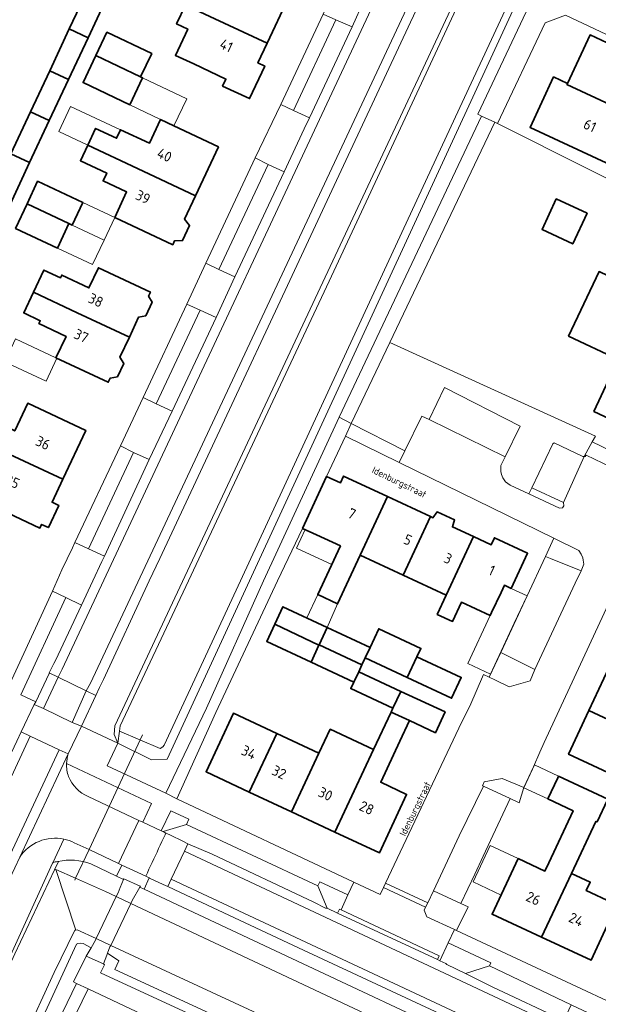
# Model space of a CAD drawing. Header units: metres. Extents: x 149984 to 156489, y 469398 to 478068.
# Tile 557 of 656: x 154082 to 154158, y 473945 to 474074. Entities that reach past the tile are written whole.
import ezdxf
from ezdxf.enums import TextEntityAlignment as Align

# ---------------------------------------------------------------- set-up
doc = ezdxf.new("R2010")
doc.units = ezdxf.units.M
doc.header["$LTSCALE"] = 0.75
for name, color, linetype, lineweight in [('B-WE-GR-BEPLANTING_CULTUUR_HEESTERS-GV', 252, 'Continuous', 18), ('B-WE-KW-KUNSTWERK_DEK-GV', 6, 'Continuous', 18), ('B-WE-KW-KUNSTWERK_DUIKER-G', 6, 'Continuous', 18), ('B-WE-OG-BEBOUWING-GV', 6, 'Continuous', 35), ('B-WE-OG-BEBOUWING-T18', 1, 'Continuous', 18), ('B-WE-OG-BEBOUWING_LUIFEL-GV', 6, 'Continuous', 18), ('B-WE-OG-TERREIN_BEGROEID-GV', 252, 'Continuous', 18), ('B-WE-OG-TERREIN_ERF-GV', 252, 'Continuous', 18), ('B-WE-OG-TERREIN_OEVER-GV', 252, 'Continuous', 18), ('B-WE-OG-TOPOGRAFIE-T18', 7, 'Continuous', 18), ('B-WE-OG-WATER-GV', 252, 'Continuous', 18), ('B-WE-VH-GESLOTENVERHARDING_ASFALT-GV', 252, 'Continuous', 18), ('B-WE-VH-OPENVERHARDING-GV', 252, 'Continuous', 18), ('B-WE-VH-OPENVERHARDING_BETONELEMENT-GV', 252, 'Continuous', 18), ('B-WE-VH-OPENVERHARDING_BETONSTRAATSTEEN-GV', 252, 'Continuous', 18), ('B-WE-VH-OPENVERHARDING_STRAATBAKSTEEN-GV', 252, 'Continuous', 18), ('B-WE-VH-OPENVERHARDING_TEGEL-GV', 252, 'Continuous', 18)]:
    doc.layers.add(name, color=color, linetype=linetype, lineweight=lineweight)
doc.styles.add('NLCS-ISO-M500-T18', font='NLCS-ISO.ttf', dxfattribs={"height": 0.9})
doc.styles.add('NLCS-ISO-M750-T18', font='NLCS-ISO.ttf', dxfattribs={"height": 1.35})

msp = doc.modelspace()

# ---------------------------------------------------------------- linework, layer by layer
at = {"layer": 'B-WE-GR-BEPLANTING_CULTUUR_HEESTERS-GV', "flags": 128}
for points in [[(154135.58, 474021.14), (154137.58, 474025.34), (154147.48, 474020.26), (154145.519, 474016.244), (154144.97, 474015.12), (154144.97, 474014.35), (154145.05, 474013.96), (154145.24, 474013.5), (154145.59, 474013), (154146.2, 474012.54), (154148.629, 474011.414), (154149.01, 474012.21), (154151.77, 474017.97), (154151.95, 474018.08), (154155.7, 474016.3), (154155.874, 474016.288), (154156.949, 474018.209), (154157.37, 474018.96), (154130.421, 474031.246), (154125.358, 474020.63), (154132.378, 474017.025), (154134.62, 474021.59)], [(154151.904, 474005.593), (154150.803, 474003.223), (154151.469, 474002.922), (154155.495, 474001.337), (154155.509, 474001.332), (154155.839, 474002.202), (154155.779, 474002.712), (154155.709, 474003.042), (154155.489, 474003.492), (154155.189, 474003.982)], [(154085.792, 473987.968), (154086.28, 473989.023), (154086.381, 473989.19), (154086.606, 473989.565), (154089.996, 473996.832), (154087.944, 473997.847), (154082.063, 473985.103), (154084.015, 473984.182), (154085.758, 473987.895)], [(154144.952, 473990.62), (154143.452, 473987.387), (154144.164, 473987.039), (154146.039, 473986.122), (154148.829, 473986.942), (154149.409, 473988.422)], [(154147.97, 473972.95), (154145.14, 473974.14), (154142.77, 473973.7), (154142.557, 473973.192), (154142.69, 473973.13), (154146.2, 473971.501), (154147.382, 473970.953)], [(154100.728, 473967.178), (154103.758, 473968.102), (154104.076, 473968.79), (154101.711, 473969.886), (154100.461, 473967.279)], [(154124.93, 473958.9), (154121.249, 473960.613), (154121.002, 473960.073), (154122.223, 473957.132), (154123.582, 473956.498), (154123.833, 473957.036), (154124.021, 473956.948)], [(154135.386, 473957.843), (154135.108, 473957.265), (154134.932, 473956.899), (154135.259, 473956.036), (154138.886, 473954.343), (154139.171, 473954.21), (154140.685, 473957.341), (154139.737, 473957.741), (154136.14, 473959.413)], [(154140.326, 473948.579), (154143.481, 473949.6), (154143.661, 473949.97), (154138.069, 473952.593), (154136.958, 473950.267), (154137.76, 473949.894), (154137.894, 473949.758)]]:
    msp.add_lwpolyline(points, close=True, dxfattribs=at)
at = {"layer": 'B-WE-GR-BEPLANTING_CULTUUR_HEESTERS-GV'}
for points in [[(154088.063, 473976.079, 0.094018), (154088.321, 473974.376)], [(154088.321, 473974.376, 0.1948924), (154090.873, 473971.761)]]:
    msp.add_lwpolyline(points, format="xyb", dxfattribs=at)
at = {"layer": 'B-WE-GR-BEPLANTING_CULTUUR_HEESTERS-GV', "flags": 128}
msp.add_lwpolyline([(154090.873, 473971.761), (154097.505, 473968.641), (154098.063, 473968.4), (154099.205, 473970.873), (154088.063, 473976.079)], dxfattribs=at)
at = {"layer": 'B-WE-KW-KUNSTWERK_DEK-GV', "flags": 128}
msp.add_lwpolyline([(154095.504, 473960.896), (154095.08, 473959.839), (154094.8, 473959.14), (154094.57, 473958.658), (154091.949, 473953.157), (154091.86, 473952.97), (154091.276, 473951.974), (154090.63, 473950.87), (154092.88, 473949.85), (154093.323, 473950.997), (154093.418, 473951.245), (154093.74, 473952.08), (154093.837, 473952.282), (154096.47, 473957.765), (154096.66, 473958.16), (154097.646, 473959.892), (154097.73, 473960.04), (154097.717, 473960.046), (154095.55, 473961.01), (154095.536, 473960.976)], close=True, dxfattribs=at)
at = {"layer": 'B-WE-KW-KUNSTWERK_DUIKER-G', "flags": 128}
for points in [[(154090.996, 473964.815), (154098.002, 473979.832)], [(154089.243, 473961.058), (154090.996, 473964.815)], [(154089.128, 473960.811), (154089.243, 473961.058)]]:
    msp.add_lwpolyline(points, dxfattribs=at)
at = {"layer": 'B-WE-OG-BEBOUWING-GV', "flags": 128}
for points in [[(154103.629, 474075.425), (154107.482, 474073.619), (154114.327, 474070.41), (154117.097, 474076.318), (154110.243, 474079.531), (154108.715, 474076.26), (154104.86, 474078.061), (154104.242, 474076.738)], [(154093.242, 474076.221), (154090.786, 474077.369), (154088.408, 474072.291), (154090.865, 474071.142)], [(154107.482, 474073.619), (154103.629, 474075.425), (154102.471, 474072.945), (154103.928, 474072.265), (154102.323, 474068.826), (154104.721, 474067.707), (154108.931, 474065.733), (154108.502, 474064.819), (154112.034, 474063.163), (154114.033, 474067.428), (154113.128, 474067.852), (154114.327, 474070.41)], [(154085.848, 474066.823), (154088.305, 474065.675), (154090.865, 474071.142), (154088.408, 474072.291)], [(154091.903, 474068.808), (154097.765, 474066.021), (154099.212, 474069.067), (154093.351, 474071.853)], [(154170.714, 474064.932), (154164.826, 474067.686), (154156.662, 474071.504), (154153.695, 474065.161), (154153.633, 474065.028), (154161.798, 474061.21), (154163.574, 474065.007), (154166.744, 474063.524), (154169.461, 474062.253)], [(154097.765, 474066.021), (154091.903, 474068.808), (154090.225, 474065.278), (154096.337, 474062.372), (154098.015, 474065.902)], [(154088.305, 474065.675), (154085.848, 474066.823), (154083.327, 474061.438), (154085.784, 474060.289)], [(154153.633, 474065.028), (154153.695, 474065.161), (154151.88, 474066.009), (154148.793, 474059.39), (154158.752, 474054.739), (154158.778, 474054.794), (154161.958, 474053.308), (154162.046, 474053.496), (154163.182, 474055.926), (154160.019, 474057.405), (154161.798, 474061.21)], [(154085.784, 474060.289), (154083.327, 474061.438), (154080.752, 474055.94), (154083.21, 474054.791)], [(154107.981, 474056.875), (154102.118, 474059.624), (154100.373, 474060.442), (154098.909, 474057.313), (154095.119, 474059.087), (154094.605, 474057.988), (154091.86, 474059.273), (154090.836, 474057.086), (154097.369, 474054.023), (154104.973, 474050.458)], [(154097.369, 474054.023), (154090.836, 474057.086), (154089.873, 474055.027), (154093.325, 474053.411), (154092.844, 474052.384), (154095.926, 474050.941), (154094.364, 474047.604), (154101.964, 474044.041), (154102.202, 474044.548), (154103.252, 474044.575), (154104.173, 474046.539), (154103.522, 474047.364), (154104.973, 474050.458)], [(154083.21, 474054.791), (154080.752, 474055.94), (154077.936, 474049.925), (154080.384, 474048.753)], [(154088.794, 474046.613), (154090.178, 474049.567), (154084.261, 474052.34), (154082.878, 474049.386), (154082.89, 474049.38), (154088.366, 474046.814)], [(154152.236, 474050.063), (154150.366, 474046.047), (154154.397, 474044.139), (154156.26, 474048.158)], [(154082.89, 474049.38), (154082.878, 474049.386), (154081.373, 474046.171), (154086.86, 474043.602), (154088.366, 474046.814)], [(154174.36, 474040.699), (154166.942, 474044.217), (154163.851, 474037.668), (154157.837, 474040.507), (154153.851, 474032.061), (154160.362, 474028.987), (154157.16, 474022.205), (154164.16, 474018.901), (154178.412, 474012.174), (154179.62, 474014.733), (154181.357, 474013.914), (154180.473, 474012.019), (154194.751, 474005.324), (154207.401, 473999.392), (154212.281, 474009.769), (154216.984, 474019.769), (154209.256, 474023.403), (154208.039, 474020.814), (154203.08, 474023.147), (154204.297, 474025.735), (154190.027, 474032.446), (154189.142, 474030.564), (154187.395, 474031.385), (154188.6, 474033.946)], [(154096.283, 474031.946), (154097.501, 474034.563), (154098.428, 474034.707), (154099.266, 474036.493), (154098.796, 474037.279), (154099.051, 474037.828), (154092.233, 474041.024), (154090.984, 474038.375), (154087.425, 474040.053), (154087.248, 474039.679), (154085.078, 474040.703), (154083.709, 474037.801), (154089.452, 474035.127)], [(154083.709, 474037.801), (154082.437, 474035.105), (154084.608, 474034.081), (154084.431, 474033.707), (154087.99, 474032.028), (154086.67, 474029.229), (154093.515, 474026.02), (154093.755, 474026.553), (154094.717, 474026.717), (154095.54, 474028.494), (154095.047, 474029.292), (154096.283, 474031.946), (154089.452, 474035.127)], [(154076.337, 474018.58), (154079.972, 474016.876), (154087.561, 474013.319), (154090.561, 474019.719), (154082.973, 474023.277), (154081.269, 474019.642), (154077.634, 474021.346)], [(154079.972, 474016.876), (154076.337, 474018.58), (154074.757, 474019.321), (154073.632, 474016.921), (154076.629, 474015.516), (154074.753, 474011.514), (154076.971, 474010.474), (154084.559, 474006.917), (154084.788, 474007.406), (154085.676, 474006.99), (154087.034, 474009.887), (154086.147, 474010.303), (154087.561, 474013.319)], [(154118.975, 474006.884), (154120.79, 474006.055), (154123.939, 474004.59), (154120.969, 473998.209), (154123.579, 473996.994), (154126.549, 474003.375), (154130.119, 474011.045), (154124.359, 474013.725), (154123.951, 474012.847), (154122.141, 474013.689)], [(154130.119, 474011.045), (154126.549, 474003.375), (154132.173, 474000.758), (154135.743, 474008.429)], [(154136.06, 474008.282), (154135.743, 474008.429), (154132.173, 474000.758), (154137.797, 473998.141), (154141.367, 474005.813), (154138.631, 474007.086), (154138.899, 474007.993), (154136.638, 474009.045)], [(154141.367, 474005.813), (154137.797, 473998.141), (154136.628, 473995.629), (154138.64, 473994.693), (154139.807, 473997.204), (154143.556, 473995.461), (154143.743, 473995.854), (154144.99, 473998.469), (154145.441, 473999.448), (154146.331, 473999.034), (154148.473, 474003.623), (154144.121, 474005.654), (154143.69, 474004.732)], [(154121.147, 473991.648), (154122.202, 473993.913), (154116.399, 473996.617), (154115.334, 473994.329), (154121.121, 473991.593)], [(154120.091, 473989.382), (154121.121, 473991.593), (154115.334, 473994.329), (154115.333, 473994.327), (154114.29, 473992.084)], [(154122.202, 473993.913), (154121.147, 473991.648), (154126.77, 473989.029), (154127.193, 473989.939), (154127.826, 473991.293)], [(154132.708, 473987.36), (154133.974, 473990.067), (154134.492, 473991.174), (154128.977, 473993.753), (154127.826, 473991.293), (154127.193, 473989.939)], [(154121.121, 473991.593), (154120.091, 473989.382), (154125.71, 473986.764), (154126.338, 473988.109), (154126.77, 473989.029), (154121.147, 473991.648)], [(154133.974, 473990.067), (154132.708, 473987.36), (154138.507, 473984.648), (154139.777, 473987.367)], [(154130.827, 473983.326), (154131.857, 473985.53), (154126.338, 473988.109), (154125.71, 473986.764), (154125.308, 473985.905)], [(154166.788, 473985.044), (154159.118, 473988.614), (154156.515, 473983.025), (154164.186, 473979.454)], [(154131.857, 473985.53), (154130.827, 473983.326), (154130.594, 473982.827), (154132.997, 473981.708), (154136.396, 473980.126), (154137.665, 473982.844)], [(154156.515, 473983.025), (154153.85, 473977.3), (154161.529, 473973.748), (154164.186, 473979.454)], [(154115.593, 473980.025), (154109.915, 473982.683), (154106.343, 473975.005), (154112.004, 473972.359)], [(154128.289, 473977.918), (154123.231, 473967.112), (154129.051, 473964.392), (154132.626, 473972.05), (154129.221, 473973.644), (154131.75, 473979.03), (154132.997, 473981.708), (154130.594, 473982.827)], [(154117.547, 473969.768), (154123.231, 473967.112), (154128.289, 473977.918), (154122.615, 473980.586), (154121.134, 473977.431)], [(154112.004, 473972.359), (154117.547, 473969.768), (154121.134, 473977.431), (154115.593, 473980.025)], [(154152.53, 473974.45), (154152.431, 473974.239), (154151.129, 473971.449), (154154.437, 473969.906), (154151.25, 473963.103), (154150.737, 473962.008), (154147.26, 473963.636), (154143.83, 473956.357), (154150.314, 473953.338), (154154.233, 473961.705), (154157.422, 473968.513), (154157.583, 473968.438), (154158.946, 473971.359), (154158.983, 473971.438)], [(154162.09, 473953.4), (154165.303, 473960.297), (154161.479, 473962.078), (154159.528, 473957.89), (154156.169, 473959.463), (154156.682, 473960.558), (154154.233, 473961.705), (154150.314, 473953.338), (154156.796, 473950.319), (154158.922, 473954.886)]]:
    msp.add_lwpolyline(points, close=True, dxfattribs=at)
at = {"layer": 'B-WE-OG-BEBOUWING_LUIFEL-GV', "flags": 128}
for points in [[(154103.796, 474063.154), (154098.015, 474065.902), (154096.337, 474062.372), (154100.373, 474060.442), (154102.118, 474059.624)], [(154091.86, 474059.273), (154094.605, 474057.988), (154095.119, 474059.087), (154088.582, 474062.148), (154087.044, 474058.862), (154090.836, 474057.086)], [(154094.364, 474047.604), (154090.178, 474049.567), (154088.794, 474046.613), (154092.981, 474044.65)], [(154092.981, 474044.65), (154088.794, 474046.613), (154088.366, 474046.814), (154086.86, 474043.602), (154091.475, 474041.438)], [(154086.771, 474029.182), (154086.67, 474029.229), (154086.664, 474029.217), (154081.381, 474031.709), (154079.975, 474028.709), (154080.424, 474028.497), (154085.365, 474026.182)], [(154119.321, 474006.726), (154118.194, 474004.303), (154122.806, 474002.156), (154123.939, 474004.59)], [(154144.991, 473998.469), (154143.744, 473995.854), (154143.557, 473995.461), (154140.639, 473989.209), (154143.623, 473987.816), (154146.725, 473994.463), (154148.406, 473998.065), (154146.332, 473999.034), (154145.442, 473999.448)], [(154120.969, 473998.209), (154119.544, 473995.151), (154122.202, 473993.913), (154123.579, 473996.994)], [(154151.129, 473971.449), (154152.53, 473974.45), (154149.371, 473975.925), (154147.97, 473972.924)], [(154147.26, 473963.636), (154143.579, 473965.371), (154141.332, 473960.604), (154145.014, 473958.869)]]:
    msp.add_lwpolyline(points, close=True, dxfattribs=at)
at = {"layer": 'B-WE-OG-TERREIN_BEGROEID-GV', "flags": 128}
for points in [[(154101.047, 473972.199), (154106.397, 473983.327), (154113.85, 474000), (154123.8, 474021.43), (154142.431, 474060.887), (154141.962, 474061.138), (154149.763, 474077.706), (154154.942, 474088.706), (154154.706, 474088.732), (154155.75, 474090.96), (154151.183, 474093.096), (154149.298, 474094.001)], [(154144.481, 474092.523), (154143.523, 474090.779), (154144.75, 474091.27), (154147.205, 474091.928), (154153.138, 474089.032), (154101.228, 473976.644), (154099.207, 473976.574), (154094.788, 473978.744), (154093.368, 473975.773), (154101.047, 473972.199)], [(154070.034, 473927.648), (154086.212, 473963.038), (154086.244, 473963.106), (154087.717, 473966.193)], [(154087.717, 473966.193), (154086.244, 473963.106)], [(154095.292, 473962.781), (154094.865, 473963.004), (154090.996, 473964.815), (154089.069, 473965.717)], [(154091.243, 473962.95), (154094.585, 473961.327), (154095.292, 473962.781)], [(154218.516, 473891.893), (154094.383, 473949.122), (154094.923, 473950.234), (154093.418, 473951.245), (154093.323, 473950.997), (154092.88, 473949.85), (154093.02, 473949.75), (154092.49, 473948.66), (154120.49, 473935.76)]]:
    msp.add_lwpolyline(points, dxfattribs=at)
for points in [[(154094.788, 473978.744), (154094.295, 473979.884), (154094.399, 473981.033), (154143.944, 474086.754), (154143.348, 474089.074), (154143.094, 474089.999), (154142.165, 474088.309), (154140.639, 474089.059), (154140.2, 474088.132), (154133.132, 474073.17), (154125.265, 474056.384), (154117.03, 474038.711), (154108.737, 474021.051), (154100.267, 474002.963), (154098.89, 474000), (154092.896, 473987.102), (154092.541, 473986.396), (154092.367, 473986.051), (154091.893, 473984.99), (154090.014, 473981.003)], [(154222.656, 473903.245), (154222.466, 473903.333), (154222.289, 473903.414), (154215.661, 473906.48), (154196.078, 473915.607), (154170.716, 473927.501), (154158.229, 473933.357), (154140.855, 473941.505), (154118.466, 473951.949), (154102.974, 473959.213), (154101.329, 473959.971), (154100.721, 473960.253), (154098.943, 473961.083), (154098.876, 473961.105), (154098.231, 473959.618), (154222.918, 473901.145), (154223.016, 473901.099), (154223.844, 473902.691), (154222.847, 473903.157)], [(154028.826, 473840.943), (154037.689, 473836.889), (154060.111, 473885.018), (154067.101, 473899.438), (154068.098, 473901.741), (154086.3, 473940.96), (154089.36, 473947.3), (154088.96, 473947.5), (154090.63, 473950.87), (154092.88, 473949.85), (154093.323, 473950.997), (154093.418, 473951.245), (154093.74, 473952.08), (154093.837, 473952.282), (154091.949, 473953.157), (154091.86, 473952.97), (154091.276, 473951.974), (154090.236, 473952.509), (154089.865, 473952.567), (154089.535, 473952.518), (154089.355, 473952.427), (154063.119, 473895.599), (154036.365, 473839.117), (154029.503, 473842.367)]]:
    msp.add_lwpolyline(points, close=True, dxfattribs=at)
at = {"layer": 'B-WE-OG-TERREIN_BEGROEID-GV'}
for points in [[(154087.717, 473966.193, 0.3081875), (154081.911, 473963.814)], [(154089.069, 473965.717, 0.063545), (154087.717, 473966.193)], [(154086.244, 473963.106, -0.0209955), (154086.916, 473963.276)], [(154086.916, 473963.276, -0.1409933), (154091.243, 473962.95)]]:
    msp.add_lwpolyline(points, format="xyb", dxfattribs=at)
at = {"layer": 'B-WE-OG-TERREIN_ERF-GV', "flags": 128}
for points in [[(154103.928, 474072.265), (154102.471, 474072.945), (154103.629, 474075.425), (154101.573, 474076.385), (154102.186, 474077.698), (154104.242, 474076.738), (154104.86, 474078.061), (154108.715, 474076.26), (154110.243, 474079.531), (154117.097, 474076.318), (154114.327, 474070.41), (154113.128, 474067.852), (154114.033, 474067.428), (154112.034, 474063.163), (154108.502, 474064.819), (154108.931, 474065.733), (154104.721, 474067.707), (154102.323, 474068.826)], [(154091.903, 474068.808), (154093.351, 474071.853), (154099.212, 474069.067), (154097.765, 474066.021), (154098.015, 474065.902), (154096.337, 474062.372), (154090.225, 474065.278)], [(154170.714, 474064.932), (154169.461, 474062.253), (154166.744, 474063.524), (154163.574, 474065.007), (154161.798, 474061.21), (154160.019, 474057.405), (154163.182, 474055.926), (154164.601, 474055.262), (154163.465, 474052.833), (154162.046, 474053.496), (154161.958, 474053.308), (154158.778, 474054.794), (154158.752, 474054.739), (154148.793, 474059.39), (154151.88, 474066.009), (154153.695, 474065.161), (154156.662, 474071.504), (154164.826, 474067.686)], [(154107.981, 474056.875), (154104.973, 474050.458), (154103.522, 474047.364), (154104.173, 474046.539), (154103.252, 474044.575), (154102.202, 474044.548), (154101.964, 474044.041), (154094.364, 474047.604), (154095.926, 474050.941), (154092.844, 474052.384), (154093.325, 474053.411), (154089.873, 474055.027), (154090.836, 474057.086), (154091.86, 474059.273), (154094.605, 474057.988), (154095.119, 474059.087), (154098.909, 474057.313), (154100.373, 474060.442), (154102.118, 474059.624)], [(154156.949, 474018.209), (154166.878, 474013.41), (154192.496, 474000.663), (154193.829, 474000), (154194.112, 473999.859), (154210.103, 473991.899), (154212.45, 473990.51), (154213.288, 473987.662), (154224.636, 473982.21), (154232.84, 474000), (154233.262, 474000.914), (154229.372, 474002.734), (154231.266, 474006.784), (154235.279, 474004.883), (154237.786, 474010.175), (154219.256, 474018.953), (154215.722, 474024.188), (154144.535, 474059.912), (154144.173, 474060.08), (154130.421, 474031.246), (154157.37, 474018.96)], [(154082.878, 474049.386), (154084.261, 474052.34), (154090.178, 474049.567), (154088.794, 474046.613), (154088.366, 474046.814), (154086.86, 474043.602), (154081.373, 474046.171)], [(154152.236, 474050.063), (154156.26, 474048.158), (154154.397, 474044.139), (154150.366, 474046.047)], [(154174.36, 474040.699), (154188.6, 474033.946), (154187.395, 474031.385), (154189.142, 474030.564), (154190.027, 474032.446), (154204.297, 474025.735), (154203.08, 474023.147), (154208.039, 474020.814), (154209.256, 474023.403), (154216.984, 474019.769), (154212.281, 474009.769), (154207.401, 473999.392), (154194.751, 474005.324), (154180.473, 474012.019), (154181.357, 474013.914), (154179.62, 474014.733), (154178.412, 474012.174), (154164.16, 474018.901), (154157.16, 474022.205), (154160.362, 474028.987), (154153.851, 474032.061), (154157.837, 474040.507), (154163.851, 474037.668), (154166.942, 474044.217)], [(154083.709, 474037.801), (154085.078, 474040.703), (154087.248, 474039.679), (154087.425, 474040.053), (154090.984, 474038.375), (154092.233, 474041.024), (154099.051, 474037.828), (154098.796, 474037.279), (154099.266, 474036.493), (154098.428, 474034.707), (154097.501, 474034.563), (154096.283, 474031.946), (154095.047, 474029.292), (154095.54, 474028.494), (154094.717, 474026.717), (154093.755, 474026.553), (154093.515, 474026.02), (154086.67, 474029.229), (154087.99, 474032.028), (154084.431, 474033.707), (154084.608, 474034.081), (154082.437, 474035.105)], [(154076.337, 474018.58), (154077.634, 474021.346), (154081.269, 474019.642), (154082.973, 474023.277), (154090.561, 474019.719), (154087.561, 474013.319), (154086.147, 474010.303), (154087.034, 474009.887), (154085.676, 474006.99), (154084.788, 474007.406), (154084.559, 474006.917), (154076.971, 474010.474), (154074.753, 474011.514), (154076.629, 474015.516), (154073.632, 474016.921), (154074.757, 474019.321)], [(154135.743, 474008.429), (154136.06, 474008.282), (154136.638, 474009.045), (154138.899, 474007.993), (154138.631, 474007.086), (154141.367, 474005.813), (154143.69, 474004.732), (154144.121, 474005.654), (154148.473, 474003.623), (154146.331, 473999.034), (154145.441, 473999.448), (154144.99, 473998.469), (154143.743, 473995.854), (154143.556, 473995.461), (154139.807, 473997.204), (154138.64, 473994.693), (154136.628, 473995.629), (154137.797, 473998.141), (154132.173, 474000.758), (154126.549, 474003.375), (154123.579, 473996.994), (154120.969, 473998.209), (154123.939, 474004.59), (154120.79, 474006.055), (154118.975, 474006.884), (154115.699, 474000), (154113.478, 473995.265), (154107.62, 473982.78), (154102.502, 473971.472), (154125.71, 473960.558), (154129.147, 473958.942), (154129.585, 473959.866), (154129.844, 473960.412), (154139.87, 473981.55), (154140.91, 473983.62), (154142.7, 473987.74), (154143.452, 473987.387), (154144.952, 473990.62), (154148.406, 473998.065), (154150.803, 474003.223), (154151.904, 474005.593), (154131.639, 474015.519), (154124.6, 474018.98), (154122.141, 474013.689), (154123.951, 474012.847), (154124.359, 474013.725), (154130.119, 474011.045)], [(154159.118, 473988.614), (154161.72, 473994.204), (154164.294, 473999.734), (154164.385, 473999.929), (154167.065, 474005.685), (154174.734, 474002.115), (154173.363, 473999.167), (154177.606, 473997.194), (154176.299, 473994.383), (154172.055, 473996.358), (154169.39, 473990.633), (154172.485, 473989.192), (154169.883, 473983.603), (154166.788, 473985.044), (154164.186, 473979.454), (154161.529, 473973.748), (154153.85, 473977.3), (154156.515, 473983.025)], [(154123.231, 473967.112), (154117.547, 473969.768), (154112.004, 473972.359), (154106.343, 473975.005), (154109.915, 473982.683), (154115.593, 473980.025), (154121.134, 473977.431), (154122.615, 473980.586), (154128.289, 473977.918), (154130.594, 473982.827), (154130.827, 473983.326), (154125.308, 473985.905), (154125.71, 473986.764), (154120.091, 473989.382), (154114.29, 473992.084), (154115.333, 473994.327), (154115.334, 473994.329), (154116.399, 473996.617), (154122.202, 473993.913), (154127.826, 473991.293), (154128.977, 473993.753), (154134.492, 473991.174), (154133.974, 473990.067), (154139.777, 473987.367), (154138.507, 473984.648), (154132.708, 473987.36), (154127.193, 473989.939), (154126.77, 473989.029), (154126.338, 473988.109), (154131.857, 473985.53), (154137.665, 473982.844), (154136.396, 473980.126), (154132.997, 473981.708), (154131.75, 473979.03), (154129.221, 473973.644), (154132.626, 473972.05), (154129.051, 473964.392)]]:
    msp.add_lwpolyline(points, close=True, dxfattribs=at)
for points in [[(154093.242, 474076.221), (154090.865, 474071.142), (154088.305, 474065.675), (154085.784, 474060.289), (154083.21, 474054.791), (154080.384, 474048.753), (154077.936, 474049.925), (154080.752, 474055.94), (154083.327, 474061.438), (154085.848, 474066.823), (154088.408, 474072.291), (154090.786, 474077.369)], [(154074.876, 473983.868), (154075.606, 473985.468), (154079.322, 473983.765), (154083.991, 473993.824), (154086.191, 473998.661), (154087.434, 474001.45), (154088.828, 474004.359), (154089.148, 474005.038), (154095.123, 474017.705), (154098.084, 474024.038), (154103.821, 474036.235), (154106.313, 474041.624), (154112.789, 474055.392), (154116.121, 474062.387), (154121.697, 474074.248)], [(154170.231, 474066.178), (154153.463, 474074.1), (154150.757, 474073.109), (154144.535, 474059.912), (154215.722, 474024.188)], [(154160.485, 474000), (154150.64, 473978.86), (154150.06, 473977.58), (154149.25, 473975.64), (154147.97, 473972.95), (154147.382, 473970.953), (154146.2, 473971.501), (154142.65, 473963.95), (154141.56, 473961.6), (154139.737, 473957.741), (154140.685, 473957.341), (154139.171, 473954.21), (154175.263, 473937.358)], [(154158.922, 473954.886), (154156.796, 473950.319), (154150.314, 473953.338), (154143.83, 473956.357), (154147.26, 473963.636), (154150.737, 473962.008), (154151.25, 473963.103), (154154.437, 473969.906), (154151.129, 473971.449), (154152.431, 473974.239), (154152.53, 473974.45), (154158.983, 473971.438)], [(154158.946, 473971.359), (154157.583, 473968.438), (154157.422, 473968.513), (154154.233, 473961.705), (154156.682, 473960.558), (154156.169, 473959.463), (154159.528, 473957.89)], [(154117.63, 473933.97), (154090.89, 473946.57), (154087.77, 473940.2)]]:
    msp.add_lwpolyline(points, dxfattribs=at)
at = {"layer": 'B-WE-OG-TERREIN_OEVER-GV', "flags": 128}
for points in [[(154110.84, 474000), (154100.83, 473978.48), (154100.66, 473978.3), (154100.32, 473978.05), (154095.01, 473980.32), (154094.788, 473978.744), (154099.207, 473976.574), (154101.228, 473976.644), (154153.138, 474089.032), (154147.205, 474091.928), (154144.75, 474091.27), (154151.68, 474088.04), (154139.017, 474060.782), (154126.91, 474034.72)], [(154143.094, 474089.999), (154143.348, 474089.074), (154143.944, 474086.754), (154094.399, 473981.033), (154094.295, 473979.884), (154094.788, 473978.744), (154095.01, 473980.32), (154095.08, 473981.04), (154104.05, 474000), (154122.46, 474039.26), (154144.52, 474086.6), (154143.432, 474090.614)], [(154030.196, 473843.823), (154029.503, 473842.367), (154036.365, 473839.117), (154063.119, 473895.599), (154089.355, 473952.427), (154089.535, 473952.518), (154089.865, 473952.567), (154090.236, 473952.509), (154091.276, 473951.974), (154091.86, 473952.97), (154091.949, 473953.157), (154089.46, 473954.31), (154089.251, 473954.271), (154089.14, 473954.25), (154086.41, 473948.73), (154078.45, 473931.42), (154036.39, 473841.23), (154036.15, 473840.94), (154030.74, 473843.55)]]:
    msp.add_lwpolyline(points, close=True, dxfattribs=at)
for points in [[(154030.196, 473843.823), (154030.74, 473843.55), (154030.89, 473843.94), (154067.77, 473921.73), (154067.97, 473924.33), (154068.4, 473925.6), (154070.44, 473927.38), (154081.28, 473951.16), (154086.47, 473962.15), (154086.979, 473963.25), (154086.916, 473963.276)], [(154086.244, 473963.106), (154086.212, 473963.038), (154070.034, 473927.648), (154067.819, 473925.866), (154067.304, 473924.619), (154067.258, 473923.461), (154067.225, 473921.652), (154030.196, 473843.823)], [(154086.916, 473963.276), (154086.979, 473963.25), (154086.47, 473962.15), (154086.67, 473962.2), (154089.243, 473961.058), (154093.16, 473959.32), (154094.57, 473958.658), (154094.8, 473959.14), (154095.08, 473959.839), (154095.504, 473960.896)], [(154095.504, 473960.896), (154094.585, 473961.327), (154091.243, 473962.95)], [(154222.918, 473901.145), (154098.231, 473959.618), (154097.646, 473959.892), (154097.73, 473960.04), (154097.717, 473960.046), (154095.55, 473961.01), (154095.536, 473960.976), (154095.504, 473960.896), (154095.08, 473959.839), (154094.8, 473959.14), (154094.57, 473958.658), (154096.47, 473957.765), (154160.76, 473927.57)], [(154135.87, 473932.81), (154093.837, 473952.282), (154093.74, 473952.08), (154093.418, 473951.245), (154094.923, 473950.234), (154094.383, 473949.122), (154218.516, 473891.893)]]:
    msp.add_lwpolyline(points, dxfattribs=at)
at = {"layer": 'B-WE-OG-TERREIN_OEVER-GV'}
for points in [[(154086.916, 473963.276, 0.0209955), (154086.244, 473963.106)], [(154091.243, 473962.95, 0.1409933), (154086.916, 473963.276)]]:
    msp.add_lwpolyline(points, format="xyb", dxfattribs=at)
at = {"layer": 'B-WE-OG-WATER-GV', "flags": 128}
for points in [[(154095.01, 473980.32), (154100.32, 473978.05), (154100.66, 473978.3), (154100.83, 473978.48), (154110.84, 474000), (154126.91, 474034.72), (154139.017, 474060.782), (154151.68, 474088.04), (154144.75, 474091.27), (154143.523, 474090.779), (154143.432, 474090.614), (154144.52, 474086.6), (154122.46, 474039.26), (154104.05, 474000), (154095.08, 473981.04)], [(154086.47, 473962.15), (154081.28, 473951.16), (154070.44, 473927.38), (154068.4, 473925.6), (154067.97, 473924.33), (154067.77, 473921.73), (154030.89, 473843.94), (154030.74, 473843.55), (154036.15, 473840.94), (154036.39, 473841.23), (154078.45, 473931.42), (154086.41, 473948.73), (154089.14, 473954.25), (154089.251, 473954.271), (154086.67, 473962.2)], [(154086.67, 473962.2), (154089.251, 473954.271), (154089.46, 473954.31), (154091.949, 473953.157), (154093.837, 473952.282), (154135.87, 473932.81), (154169.4, 473917.11), (154218.93, 473894.12), (154222.56, 473894.83), (154223.04, 473896.04), (154221.21, 473899.48), (154160.76, 473927.57), (154096.47, 473957.765), (154094.57, 473958.658), (154093.16, 473959.32), (154089.243, 473961.058)]]:
    msp.add_lwpolyline(points, close=True, dxfattribs=at)
at = {"layer": 'B-WE-VH-GESLOTENVERHARDING_ASFALT-GV', "flags": 128}
for points in [[(154110.092, 474039.847), (154107.681, 474034.497), (154101.902, 474022.234), (154098.892, 474015.898), (154093.009, 474003.243), (154092.682, 474002.539), (154091.487, 474000), (154089.996, 473996.832), (154086.606, 473989.565), (154086.381, 473989.19), (154086.28, 473989.023), (154085.792, 473987.968), (154086.944, 473987.406), (154087.474, 473988.44), (154135.646, 474091.334), (154134.502, 474091.855), (154134.487, 474091.823), (154128.093, 474078.194), (154128.051, 474078.104), (154127.009, 474075.954), (154125.476, 474072.557), (154119.871, 474060.642), (154119.192, 474059.233), (154116.576, 474053.585)], [(154091.188, 473986.627), (154139.453, 474089.599), (154135.665, 474091.325), (154135.646, 474091.334), (154087.474, 473988.44), (154086.944, 473987.406), (154090.629, 473985.607)], [(154140.639, 474089.059), (154139.453, 474089.599), (154091.188, 473986.627), (154090.629, 473985.607), (154091.893, 473984.99), (154092.367, 473986.051), (154092.541, 473986.396), (154092.896, 473987.102), (154098.89, 474000), (154100.267, 474002.963), (154108.737, 474021.051), (154117.03, 474038.711), (154125.265, 474056.384), (154133.132, 474073.17), (154140.2, 474088.132)], [(154086.944, 473987.406), (154085.792, 473987.968), (154085.758, 473987.895), (154084.015, 473984.182), (154083.803, 473983.818), (154085.034, 473983.28)], [(154085.034, 473983.28), (154088.776, 473981.476), (154090.629, 473985.607), (154086.944, 473987.406)], [(154088.776, 473981.476), (154090.014, 473981.003), (154091.893, 473984.99), (154090.629, 473985.607)], [(154090.014, 473981.003), (154088.776, 473981.476), (154085.034, 473983.28), (154083.803, 473983.818), (154082.116, 473980.232), (154083.298, 473979.679), (154087.101, 473977.9), (154088.285, 473977.346)], [(154077.795, 473958.006), (154078.955, 473957.549), (154079.949, 473959.649), (154078.787, 473960.227), (154087.101, 473977.9), (154083.298, 473979.679), (154075.038, 473961.946), (154073.798, 473962.455), (154073.138, 473961.12), (154072.811, 473960.292), (154073.966, 473959.823)], [(154082.116, 473980.232), (154081.537, 473979.002), (154075.44, 473966.146), (154075.163, 473965.561), (154073.798, 473962.455), (154075.038, 473961.946), (154083.298, 473979.679)], [(154088.285, 473977.346), (154087.101, 473977.9), (154078.787, 473960.227), (154079.949, 473959.649), (154081.911, 473963.814)]]:
    msp.add_lwpolyline(points, close=True, dxfattribs=at)
at = {"layer": 'B-WE-VH-OPENVERHARDING-GV', "flags": 128}
msp.add_lwpolyline([(154093.837, 473952.282), (154096.47, 473957.765), (154096.66, 473958.16), (154097.646, 473959.892), (154097.73, 473960.04), (154097.717, 473960.046), (154095.55, 473961.01), (154095.536, 473960.976), (154095.504, 473960.896), (154095.08, 473959.839), (154094.8, 473959.14), (154094.57, 473958.658), (154091.949, 473953.157), (154091.86, 473952.97), (154091.276, 473951.974), (154090.63, 473950.87), (154092.88, 473949.85), (154093.323, 473950.997), (154093.418, 473951.245), (154093.74, 473952.08)], close=True, dxfattribs=at)
at = {"layer": 'B-WE-VH-OPENVERHARDING_BETONELEMENT-GV', "flags": 128}
for points in [[(154129.844, 473960.412), (154129.585, 473959.866), (154135.108, 473957.265), (154135.386, 473957.843)], [(154124.021, 473956.948), (154123.833, 473957.036), (154123.582, 473956.498), (154136.656, 473950.408), (154136.897, 473950.889)]]:
    msp.add_lwpolyline(points, close=True, dxfattribs=at)
at = {"layer": 'B-WE-VH-OPENVERHARDING_BETONSTRAATSTEEN-GV', "flags": 128}
for points in [[(154159.129, 474089.684), (154158.838, 474085.98), (154155.536, 474078.974), (154149.763, 474077.706), (154141.962, 474061.138), (154142.431, 474060.887), (154144.173, 474060.08), (154144.535, 474059.912), (154150.757, 474073.109), (154153.463, 474074.1), (154170.231, 474066.178), (154170.714, 474064.932), (154186.571, 474057.499), (154187.28, 474055.89)], [(154165.97, 474011.78), (154156.14, 474016.48), (154156, 474016.28), (154155.874, 474016.288), (154153.16, 474010.27), (154153.21, 474009.83), (154153.07, 474009.58), (154152.67, 474009.54), (154148.629, 474011.414), (154146.2, 474012.54), (154145.59, 474013), (154145.24, 474013.5), (154145.05, 474013.96), (154144.97, 474014.35), (154144.97, 474015.12), (154145.519, 474016.244), (154135.58, 474021.14), (154134.62, 474021.59), (154132.378, 474017.025), (154131.639, 474015.519), (154151.904, 474005.593), (154155.189, 474003.982), (154155.489, 474003.492), (154155.709, 474003.042), (154155.779, 474002.712), (154155.839, 474002.202), (154155.509, 474001.332), (154155.495, 474001.337), (154154.725, 473999.702), (154149.409, 473988.422), (154148.829, 473986.942), (154146.039, 473986.122), (154144.164, 473987.039), (154143.452, 473987.387), (154142.7, 473987.74), (154140.91, 473983.62), (154139.87, 473981.55), (154129.844, 473960.412), (154135.386, 473957.843), (154136.14, 473959.413), (154139.49, 473966.64), (154142.69, 473973.13), (154142.557, 473973.192), (154142.77, 473973.7), (154145.14, 473974.14), (154147.97, 473972.95), (154149.25, 473975.64), (154150.06, 473977.58), (154150.64, 473978.86), (154160.485, 474000)], [(154088.285, 473977.346), (154081.911, 473963.814)], [(154089.069, 473965.717), (154090.996, 473964.815), (154094.865, 473963.004), (154097.505, 473968.641), (154090.873, 473971.761)]]:
    msp.add_lwpolyline(points, dxfattribs=at)
for points in [[(154123.339, 474073.476), (154125.476, 474072.557), (154127.009, 474075.954), (154128.051, 474078.104), (154128.093, 474078.194), (154126.116, 474079.151), (154124.287, 474079.808), (154121.697, 474074.248)], [(154125.476, 474072.557), (154123.339, 474073.476), (154117.796, 474061.595), (154119.871, 474060.642)], [(154112.789, 474055.392), (154114.495, 474054.548), (154116.576, 474053.585), (154119.192, 474059.233), (154119.871, 474060.642), (154117.796, 474061.595), (154116.121, 474062.387)], [(154114.495, 474054.548), (154108.031, 474040.809), (154110.092, 474039.847), (154116.576, 474053.585)], [(154105.556, 474035.461), (154107.681, 474034.497), (154110.092, 474039.847), (154108.031, 474040.809), (154106.313, 474041.624), (154103.821, 474036.235)], [(154107.681, 474034.497), (154105.556, 474035.461), (154099.807, 474023.2), (154101.902, 474022.234)], [(154135.58, 474021.14), (154145.519, 474016.244), (154147.48, 474020.26), (154137.58, 474025.34)], [(154096.847, 474016.834), (154098.892, 474015.898), (154101.902, 474022.234), (154099.807, 474023.2), (154098.084, 474024.038), (154095.123, 474017.705)], [(154153.16, 474010.27), (154155.874, 474016.288), (154155.7, 474016.3), (154151.95, 474018.08), (154151.77, 474017.97), (154149.01, 474012.21)], [(154098.892, 474015.898), (154096.847, 474016.834), (154090.932, 474004.208), (154093.009, 474003.243)], [(154148.629, 474011.414), (154152.67, 474009.54), (154153.07, 474009.58), (154153.21, 474009.83), (154153.16, 474010.27), (154149.01, 474012.21)], [(154091.487, 474000), (154092.682, 474002.539), (154093.009, 474003.243), (154090.932, 474004.208), (154089.148, 474005.038), (154088.828, 474004.359), (154087.434, 474001.45), (154086.191, 473998.661), (154087.944, 473997.847), (154089.996, 473996.832)], [(154149.409, 473988.422), (154154.725, 473999.702), (154155.495, 474001.337), (154151.469, 474002.922), (154150.803, 474003.223), (154148.406, 473998.065), (154144.952, 473990.62)], [(154136.14, 473959.413), (154139.737, 473957.741), (154141.56, 473961.6), (154142.65, 473963.95), (154146.2, 473971.501), (154142.69, 473973.13), (154139.49, 473966.64)], [(154100.548, 473965.861), (154100.76, 473966.314), (154100.972, 473966.767), (154101.068, 473966.973), (154100.728, 473967.178), (154100.461, 473967.279), (154098.063, 473968.4), (154097.505, 473968.641), (154094.865, 473963.004), (154095.292, 473962.781), (154098.43, 473961.329), (154098.643, 473961.785), (154098.855, 473962.237), (154099.066, 473962.69), (154099.278, 473963.143), (154099.49, 473963.596), (154099.702, 473964.049), (154099.913, 473964.502), (154100.125, 473964.955), (154100.337, 473965.408)], [(154103.369, 473965.862), (154103.966, 473965.576), (154107.13, 473964.232), (154120.455, 473957.941), (154121.996, 473957.163), (154122.223, 473957.132), (154121.002, 473960.073), (154103.758, 473968.102), (154100.728, 473967.178), (154101.068, 473966.973), (154101.585, 473966.739)], [(154100.76, 473966.314), (154100.548, 473965.861), (154100.337, 473965.408), (154100.125, 473964.955), (154099.913, 473964.502), (154099.702, 473964.049), (154099.49, 473963.596), (154099.278, 473963.143), (154099.066, 473962.69), (154098.855, 473962.237), (154098.643, 473961.785), (154098.43, 473961.329), (154098.876, 473961.105), (154098.943, 473961.083), (154100.721, 473960.253), (154101.329, 473959.971), (154101.785, 473960.927), (154103.497, 473964.606), (154103.966, 473965.576), (154103.369, 473965.862), (154101.585, 473966.739), (154101.068, 473966.973), (154100.972, 473966.767)], [(154136.656, 473950.408), (154123.582, 473956.498), (154122.223, 473957.132), (154121.996, 473957.163), (154120.455, 473957.941), (154107.13, 473964.232), (154103.966, 473965.576), (154103.497, 473964.606), (154160.395, 473937.945), (154160.847, 473938.903), (154159.395, 473939.582), (154153.223, 473942.44), (154143.933, 473946.784), (154140.326, 473948.579), (154137.894, 473949.758), (154137.76, 473949.894), (154136.958, 473950.267)], [(154143.76, 473941.296), (154141.173, 473942.513), (154101.785, 473960.927), (154101.329, 473959.971), (154102.974, 473959.213), (154118.466, 473951.949), (154140.855, 473941.505), (154158.229, 473933.357), (154158.698, 473934.351), (154146.014, 473940.261)], [(154124.021, 473956.948), (154136.897, 473950.889), (154136.656, 473950.408), (154136.958, 473950.267), (154138.069, 473952.593), (154138.886, 473954.343), (154135.259, 473956.036), (154134.932, 473956.899), (154135.108, 473957.265), (154129.585, 473959.866), (154129.147, 473958.942), (154125.71, 473960.558), (154124.93, 473958.9)], [(154143.481, 473949.6), (154140.326, 473948.579), (154143.933, 473946.784), (154153.223, 473942.44), (154154.175, 473944.496)]]:
    msp.add_lwpolyline(points, close=True, dxfattribs=at)
at = {"layer": 'B-WE-VH-OPENVERHARDING_BETONSTRAATSTEEN-GV'}
for points in [[(154088.063, 473976.079, -0.0709307), (154088.285, 473977.346)], [(154088.321, 473974.376, -0.094018), (154088.063, 473976.079)], [(154090.873, 473971.761, -0.1948924), (154088.321, 473974.376)], [(154081.911, 473963.814, -0.3081875), (154087.717, 473966.193)], [(154087.717, 473966.193, -0.063545), (154089.069, 473965.717)]]:
    msp.add_lwpolyline(points, format="xyb", dxfattribs=at)
at = {"layer": 'B-WE-VH-OPENVERHARDING_STRAATBAKSTEEN-GV', "flags": 128}
msp.add_lwpolyline([(154141.173, 473942.513), (154143.76, 473941.296), (154146.014, 473940.261), (154158.698, 473934.351), (154160.395, 473937.945), (154103.497, 473964.606), (154101.785, 473960.927)], close=True, dxfattribs=at)
at = {"layer": 'B-WE-VH-OPENVERHARDING_TEGEL-GV', "flags": 128}
for points in [[(154123.339, 474073.476), (154121.697, 474074.248), (154116.121, 474062.387), (154117.796, 474061.595)], [(154123.8, 474021.43), (154125.358, 474020.63), (154130.421, 474031.246), (154144.173, 474060.08), (154142.431, 474060.887)], [(154114.495, 474054.548), (154112.789, 474055.392), (154106.313, 474041.624), (154108.031, 474040.809)], [(154099.807, 474023.2), (154105.556, 474035.461), (154103.821, 474036.235), (154098.084, 474024.038)], [(154118.975, 474006.884), (154122.141, 474013.689), (154124.6, 474018.98), (154125.358, 474020.63), (154123.8, 474021.43), (154113.85, 474000), (154106.397, 473983.327), (154101.047, 473972.199), (154102.502, 473971.472), (154107.62, 473982.78), (154113.478, 473995.265), (154115.699, 474000)], [(154131.639, 474015.519), (154132.378, 474017.025), (154125.358, 474020.63), (154124.6, 474018.98)], [(154187.669, 474000.94), (154189.25, 474000.15), (154189.549, 474000), (154207.304, 473991.081), (154210.53, 473989.46), (154213.6, 473980.79), (154215.6, 473980.76), (154213.288, 473987.662), (154212.45, 473990.51), (154210.103, 473991.899), (154194.112, 473999.859), (154193.829, 474000), (154192.496, 474000.663), (154166.878, 474013.41), (154156.949, 474018.209), (154155.874, 474016.288), (154156, 474016.28), (154156.14, 474016.48), (154165.97, 474011.78)], [(154096.847, 474016.834), (154095.123, 474017.705), (154089.148, 474005.038), (154090.932, 474004.208)], [(154094.585, 473961.327), (154095.504, 473960.896), (154095.536, 473960.976), (154095.55, 473961.01), (154097.717, 473960.046), (154097.73, 473960.04), (154097.646, 473959.892), (154098.231, 473959.618), (154098.876, 473961.105), (154098.43, 473961.329), (154095.292, 473962.781)], [(154090.89, 473946.57), (154117.63, 473933.97), (154114.812, 473928.012), (154116.478, 473927.332), (154120.24, 473935.39), (154120.49, 473935.76), (154092.49, 473948.66), (154093.02, 473949.75), (154092.88, 473949.85), (154090.63, 473950.87), (154088.96, 473947.5), (154089.36, 473947.3)], [(154069.55, 473901.07), (154078.9, 473921.34), (154087.77, 473940.2), (154090.89, 473946.57), (154089.36, 473947.3), (154086.3, 473940.96), (154068.098, 473901.741), (154067.101, 473899.438), (154060.111, 473885.018), (154037.689, 473836.889), (154039.14, 473836.21), (154049.748, 473859.017), (154050.769, 473861.212), (154052.409, 473864.739), (154060.46, 473881.88), (154061.55, 473884.32), (154068.54, 473898.74)]]:
    msp.add_lwpolyline(points, close=True, dxfattribs=at)
for points in [[(154081.537, 473979.002), (154082.116, 473980.232), (154083.803, 473983.818), (154084.015, 473984.182), (154082.063, 473985.103), (154087.944, 473997.847), (154086.191, 473998.661), (154083.991, 473993.824), (154079.322, 473983.765), (154075.606, 473985.468), (154074.876, 473983.868), (154073.646, 473981.229), (154073.565, 473981.056), (154072.35, 473978.398), (154073.782, 473977.753), (154074.982, 473977.202)], [(154101.047, 473972.199), (154093.368, 473975.773), (154094.788, 473978.744), (154090.014, 473981.003), (154088.285, 473977.346)], [(154088.063, 473976.079), (154099.205, 473970.873), (154098.063, 473968.4), (154100.461, 473967.279), (154101.711, 473969.886), (154104.076, 473968.79), (154103.758, 473968.102), (154121.002, 473960.073), (154121.249, 473960.613), (154124.93, 473958.9), (154125.71, 473960.558), (154102.502, 473971.472), (154101.047, 473972.199)], [(154236.786, 473908.73), (154235.822, 473909.348), (154235.042, 473909.666), (154230.44, 473911.52), (154199.39, 473926.028), (154180.164, 473935.039), (154175.263, 473937.358), (154139.171, 473954.21), (154138.886, 473954.343), (154138.069, 473952.593), (154143.661, 473949.97), (154143.481, 473949.6), (154154.175, 473944.496), (154160.31, 473941.611), (154174.249, 473935.075), (154179.209, 473932.707), (154192.791, 473926.373), (154198.948, 473923.513), (154211.689, 473917.532), (154217.824, 473914.652), (154223.895, 473911.855), (154224.112, 473912.33), (154229.611, 473909.742), (154228.481, 473907.254)]]:
    msp.add_lwpolyline(points, dxfattribs=at)
at = {"layer": 'B-WE-VH-OPENVERHARDING_TEGEL-GV'}
msp.add_lwpolyline([(154088.285, 473977.346, 0.0709307), (154088.063, 473976.079)], format="xyb", dxfattribs=at)

# ---------------------------------------------------------------- texts
at = {"layer": 'B-WE-OG-BEBOUWING-T18', "style": 'NLCS-ISO-M750-T18'}
for s, rotation, p in [('41', 334.9, (154108.995, 474070.121)), ('61', 335, (154156.645, 474059.633)), ('40', 334.9, (154100.896, 474055.779)), ('39', 334.9, (154098.071, 474050.284)), ('38', 334.9, (154091.891, 474036.767)), ('37', 334.9, (154089.982, 474032.094)), ('36', 334.9, (154084.956, 474018.083)), ('35', 334.9, (154080.95, 474013.026)), ('7', 335.1, (154125.445, 474008.808)), ('5', 335.1, (154132.787, 474005.392)), ('3', 335.1, (154138.045, 474002.947)), ('1', 335, (154143.785, 474001.397)), ('34', 335.1, (154111.944, 473977.561)), ('32', 335, (154115.911, 473974.948)), ('30', 335, (154121.986, 473972.109)), ('28', 335, (154127.388, 473970.286)), ('26', 334.8, (154149.225, 473958.423)), ('24', 335, (154154.844, 473955.667))]:
    msp.add_text(s, height=1.35, rotation=rotation, dxfattribs=at).set_placement(p, align=Align.MIDDLE)
at = {"layer": 'B-WE-OG-TOPOGRAFIE-T18', "style": 'NLCS-ISO-M500-T18'}
for rotation, p in [(334.1, (154131.6, 474012.822)), (64, (154133.857, 473970.109))]:
    msp.add_text('Idenburgstraat', height=0.9, rotation=rotation, dxfattribs=at).set_placement(p, align=Align.MIDDLE)

doc.saveas('drawing.dxf')
